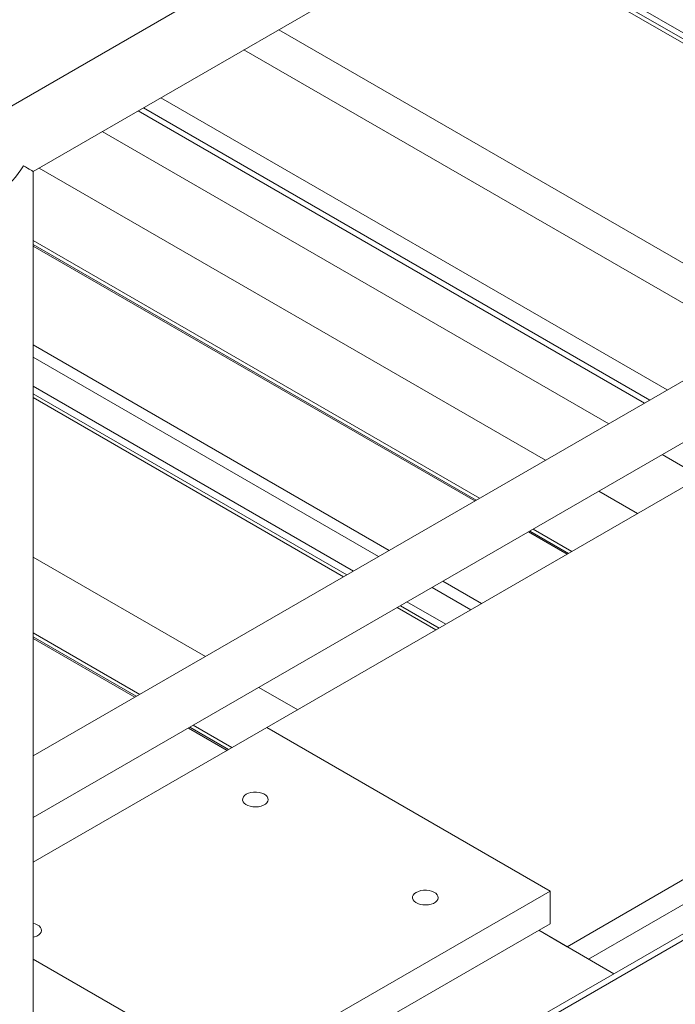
# Model space of a CAD drawing. Header units: millimetres. Extents: x 525 to 29324, y 175 to 20618.
# Tile 553 of 588: x 26317 to 26726, y 15006 to 15620. Entities that reach past the tile are written whole.
import ezdxf

# ---------------------------------------------------------------- set-up
doc = ezdxf.new("R2010")
doc.units = ezdxf.units.MM
doc.linetypes.add('SLD-Continua', pattern=[0])

msp = doc.modelspace()

# ---------------------------------------------------------------- linework, layer by layer
at = {"color": 7, "linetype": 'SLD-Continua', "lineweight": 18, "ltscale": 35}
for p, q in [((27484.02, 16243.05), (25716.25, 15222.79)), ((26325.34, 15525.64), (26917.08, 15867.16)), ((26597.45, 15682.69), (26896, 15510.38)), ((26597.45, 15682.69), (26896, 15510.38)), ((26597.45, 15682.69), (26896, 15510.38)), ((26597.45, 15682.69), (26896, 15510.38)), ((26597.45, 15682.69), (26896, 15510.38)), ((26597.45, 15682.69), (26896, 15510.38)), ((26597.45, 15682.69), (26896, 15510.38)), ((26597.45, 15682.69), (26896, 15510.38)), ((26597.45, 15682.69), (26896, 15510.38)), ((26599.8, 15684.04), (26896, 15513.09)), ((26599.8, 15684.04), (26896, 15513.09)), ((26599.8, 15684.04), (26896, 15513.09)), ((26599.8, 15684.04), (26896, 15513.09)), ((26599.8, 15684.04), (26896, 15513.09)), ((26599.8, 15684.04), (26896, 15513.09)), ((26599.8, 15684.04), (26896, 15513.09)), ((26599.8, 15684.04), (26896, 15513.09)), ((26599.8, 15684.04), (26896, 15513.09)), ((26603.06, 15685.93), (26896, 15516.86)), ((26603.06, 15685.93), (26896, 15516.86)), ((26603.06, 15685.93), (26896, 15516.86)), ((26603.06, 15685.93), (26896, 15516.86)), ((26603.06, 15685.93), (26896, 15516.86)), ((26603.06, 15685.93), (26896, 15516.86)), ((26603.06, 15685.93), (26896, 15516.86)), ((26603.06, 15685.93), (26896, 15516.86)), ((26603.06, 15685.93), (26896, 15516.86)), ((26478.49, 15614.03), (26794.44, 15431.68)), ((26478.49, 15614.03), (26794.44, 15431.68)), ((26478.49, 15614.03), (26794.44, 15431.68)), ((26478.49, 15614.03), (26794.44, 15431.68)), ((26478.49, 15614.03), (26794.44, 15431.68)), ((26478.49, 15614.03), (26794.44, 15431.68)), ((26478.49, 15614.03), (26794.44, 15431.68)), ((26478.49, 15614.03), (26794.44, 15431.68)), ((26478.49, 15614.03), (26794.44, 15431.68)), ((26456.79, 15601.51), (26772.74, 15419.16)), ((26456.79, 15601.51), (26772.74, 15419.16)), ((26456.79, 15601.51), (26772.74, 15419.16)), ((26456.79, 15601.51), (26772.74, 15419.16)), ((26456.79, 15601.51), (26772.74, 15419.16)), ((26456.79, 15601.51), (26772.74, 15419.16)), ((26456.79, 15601.51), (26772.74, 15419.16)), ((26456.79, 15601.51), (26772.74, 15419.16)), ((26456.79, 15601.51), (26772.74, 15419.16)), ((26404.93, 15571.58), (26720.88, 15389.23)), ((26404.93, 15571.58), (26720.88, 15389.23)), ((26404.93, 15571.58), (26720.88, 15389.23)), ((26404.93, 15571.58), (26720.88, 15389.23)), ((26404.93, 15571.58), (26720.88, 15389.23)), ((26404.93, 15571.58), (26720.88, 15389.23)), ((26404.93, 15571.58), (26720.88, 15389.23)), ((26404.93, 15571.58), (26720.88, 15389.23)), ((26404.93, 15571.58), (26720.88, 15389.23)), ((26394.08, 15565.32), (26710.03, 15382.97)), ((26394.08, 15565.32), (26710.03, 15382.97)), ((26394.08, 15565.32), (26710.03, 15382.97)), ((26394.08, 15565.32), (26710.03, 15382.97)), ((26394.08, 15565.32), (26710.03, 15382.97)), ((26394.08, 15565.32), (26710.03, 15382.97)), ((26394.08, 15565.32), (26710.03, 15382.97)), ((26394.08, 15565.32), (26710.03, 15382.97)), ((26394.08, 15565.32), (26710.03, 15382.97)), ((26390.82, 15563.43), (26706.76, 15381.08)), ((26390.82, 15563.43), (26706.76, 15381.08)), ((26390.82, 15563.43), (26706.76, 15381.08)), ((26390.82, 15563.43), (26706.76, 15381.08)), ((26390.82, 15563.43), (26706.76, 15381.08)), ((26390.82, 15563.43), (26706.76, 15381.08)), ((26390.82, 15563.43), (26706.76, 15381.08)), ((26390.82, 15563.43), (26706.76, 15381.08)), ((26390.82, 15563.43), (26706.76, 15381.08)), ((26368.45, 15550.52), (26684.4, 15368.17)), ((26368.45, 15550.52), (26684.4, 15368.17)), ((26368.45, 15550.52), (26684.4, 15368.17)), ((26368.45, 15550.52), (26684.4, 15368.17)), ((26368.45, 15550.52), (26684.4, 15368.17)), ((26644.89, 15345.38), (26328.94, 15527.72)), ((26644.89, 15345.38), (26328.94, 15527.72)), ((26644.89, 15345.38), (26328.94, 15527.72)), ((26644.89, 15345.38), (26328.94, 15527.72)), ((26644.89, 15345.38), (26328.94, 15527.72)), ((26644.89, 15345.38), (26328.94, 15527.72)), ((26644.89, 15345.38), (26328.94, 15527.72)), ((26644.89, 15345.38), (26328.94, 15527.72)), ((26644.89, 15345.38), (26328.94, 15527.72)), ((26325.34, 15135.65), (26325.34, 15525.64)), ((26896.39, 15490.52), (26325.34, 15160.95)), ((26603.88, 15321.71), (26325.34, 15482.46)), ((26603.88, 15321.71), (26325.34, 15482.46)), ((26603.88, 15321.71), (26325.34, 15482.46)), ((26603.88, 15321.71), (26325.34, 15482.46)), ((26603.88, 15321.71), (26325.34, 15482.46)), ((26603.88, 15321.71), (26325.34, 15482.46)), ((26603.88, 15321.71), (26325.34, 15482.46)), ((26603.88, 15321.71), (26325.34, 15482.46)), ((26603.88, 15321.71), (26325.34, 15482.46)), ((26601.79, 15320.5), (26325.34, 15480.05)), ((26601.79, 15320.5), (26325.34, 15480.05)), ((26601.79, 15320.5), (26325.34, 15480.05)), ((26601.79, 15320.5), (26325.34, 15480.05)), ((26601.79, 15320.5), (26325.34, 15480.05)), ((26601.79, 15320.5), (26325.34, 15480.05)), ((26601.79, 15320.5), (26325.34, 15480.05)), ((26601.79, 15320.5), (26325.34, 15480.05)), ((26601.79, 15320.5), (26325.34, 15480.05)), ((26325.34, 15479), (26600.88, 15319.97)), ((26325.34, 15479), (26600.88, 15319.97)), ((26325.34, 15479), (26600.88, 15319.97)), ((26325.34, 15479), (26600.88, 15319.97)), ((26325.34, 15479), (26600.88, 15319.97)), ((26325.34, 15479), (26600.88, 15319.97)), ((26325.34, 15479), (26600.88, 15319.97)), ((26325.34, 15479), (26600.88, 15319.97)), ((26325.34, 15479), (26600.88, 15319.97)), ((26325.34, 15122.38), (26913.08, 15461.59)), ((26547.45, 15289.14), (26325.34, 15417.32)), ((26547.45, 15289.14), (26325.34, 15417.32)), ((26547.45, 15289.14), (26325.34, 15417.32)), ((26547.45, 15289.14), (26325.34, 15417.32)), ((26547.45, 15289.14), (26325.34, 15417.32)), ((26547.45, 15289.14), (26325.34, 15417.32)), ((26547.45, 15289.14), (26325.34, 15417.32)), ((26547.45, 15289.14), (26325.34, 15417.32)), ((26547.45, 15289.14), (26325.34, 15417.32)), ((26540.77, 15285.28), (26325.34, 15409.62)), ((26540.77, 15285.28), (26325.34, 15409.62)), ((26540.77, 15285.28), (26325.34, 15409.62)), ((26540.77, 15285.28), (26325.34, 15409.62)), ((26540.77, 15285.28), (26325.34, 15409.62)), ((26540.77, 15285.28), (26325.34, 15409.62)), ((26540.77, 15285.28), (26325.34, 15409.62)), ((26540.77, 15285.28), (26325.34, 15409.62)), ((26540.77, 15285.28), (26325.34, 15409.62)), ((26525.13, 15276.26), (26325.34, 15391.56)), ((26525.13, 15276.26), (26325.34, 15391.56)), ((26525.13, 15276.26), (26325.34, 15391.56)), ((26525.13, 15276.26), (26325.34, 15391.56)), ((26525.13, 15276.26), (26325.34, 15391.56)), ((26525.13, 15276.26), (26325.34, 15391.56)), ((26525.13, 15276.26), (26325.34, 15391.56)), ((26525.13, 15276.26), (26325.34, 15391.56)), ((26525.13, 15276.26), (26325.34, 15391.56)), ((26521.07, 15273.91), (26325.34, 15386.88)), ((26521.07, 15273.91), (26325.34, 15386.88)), ((26521.07, 15273.91), (26325.34, 15386.88)), ((26521.07, 15273.91), (26325.34, 15386.88)), ((26521.07, 15273.91), (26325.34, 15386.88)), ((26521.07, 15273.91), (26325.34, 15386.88)), ((26521.07, 15273.91), (26325.34, 15386.88)), ((26521.07, 15273.91), (26325.34, 15386.88)), ((26521.07, 15273.91), (26325.34, 15386.88)), ((26518.98, 15272.71), (26325.34, 15384.47)), ((26518.98, 15272.71), (26325.34, 15384.47)), ((26518.98, 15272.71), (26325.34, 15384.47)), ((26518.98, 15272.71), (26325.34, 15384.47)), ((26518.98, 15272.71), (26325.34, 15384.47)), ((26518.98, 15272.71), (26325.34, 15384.47)), ((26518.98, 15272.71), (26325.34, 15384.47)), ((26518.98, 15272.71), (26325.34, 15384.47)), ((26518.98, 15272.71), (26325.34, 15384.47)), ((26471.03, 15178.55), (26813.96, 15376.48)), ((26471.03, 15178.55), (26813.96, 15376.48)), ((26471.03, 15178.55), (26813.96, 15376.48)), ((26471.03, 15178.55), (26813.96, 15376.48)), ((26471.03, 15178.55), (26813.96, 15376.48)), ((26471.03, 15178.55), (26813.96, 15376.48)), ((26471.03, 15178.55), (26813.96, 15376.48)), ((26471.03, 15178.55), (26813.96, 15376.48)), ((26471.03, 15178.55), (26813.96, 15376.48)), ((26717.81, 15348.89), (26741.99, 15334.94)), ((26717.81, 15348.89), (26741.99, 15334.94)), ((26717.81, 15348.89), (26741.99, 15334.94)), ((26717.81, 15348.89), (26741.99, 15334.94)), ((26717.81, 15348.89), (26741.99, 15334.94)), ((26702.48, 15312.14), (26678.3, 15326.09)), ((26702.48, 15312.14), (26678.3, 15326.09)), ((26702.48, 15312.14), (26678.3, 15326.09)), ((26702.48, 15312.14), (26678.3, 15326.09)), ((26702.48, 15312.14), (26678.3, 15326.09)), ((26702.48, 15312.14), (26678.3, 15326.09)), ((26702.48, 15312.14), (26678.3, 15326.09)), ((26702.48, 15312.14), (26678.3, 15326.09)), ((26702.48, 15312.14), (26678.3, 15326.09)), ((26634.29, 15300.69), (26658.47, 15286.74)), ((26634.29, 15300.69), (26658.47, 15286.74)), ((26634.29, 15300.69), (26658.47, 15286.74)), ((26634.29, 15300.69), (26658.47, 15286.74)), ((26634.29, 15300.69), (26658.47, 15286.74)), ((26634.29, 15300.69), (26658.47, 15286.74)), ((26634.29, 15300.69), (26658.47, 15286.74)), ((26634.29, 15300.69), (26658.47, 15286.74)), ((26634.29, 15300.69), (26658.47, 15286.74)), ((26659.38, 15287.26), (26635.2, 15301.22)), ((26659.38, 15287.26), (26635.2, 15301.22)), ((26659.38, 15287.26), (26635.2, 15301.22)), ((26659.38, 15287.26), (26635.2, 15301.22)), ((26659.38, 15287.26), (26635.2, 15301.22)), ((26659.38, 15287.26), (26635.2, 15301.22)), ((26659.38, 15287.26), (26635.2, 15301.22)), ((26659.38, 15287.26), (26635.2, 15301.22)), ((26659.38, 15287.26), (26635.2, 15301.22)), ((26661.47, 15288.47), (26637.29, 15302.42)), ((26661.47, 15288.47), (26637.29, 15302.42)), ((26661.47, 15288.47), (26637.29, 15302.42)), ((26661.47, 15288.47), (26637.29, 15302.42)), ((26661.47, 15288.47), (26637.29, 15302.42)), ((26661.47, 15288.47), (26637.29, 15302.42)), ((26661.47, 15288.47), (26637.29, 15302.42)), ((26661.47, 15288.47), (26637.29, 15302.42)), ((26661.47, 15288.47), (26637.29, 15302.42)), ((26432.76, 15222.94), (26325.34, 15284.94)), ((26432.76, 15222.94), (26325.34, 15284.94)), ((26432.76, 15222.94), (26325.34, 15284.94)), ((26432.76, 15222.94), (26325.34, 15284.94)), ((26432.76, 15222.94), (26325.34, 15284.94)), ((26432.76, 15222.94), (26325.34, 15284.94)), ((26432.76, 15222.94), (26325.34, 15284.94)), ((26432.76, 15222.94), (26325.34, 15284.94)), ((26432.76, 15222.94), (26325.34, 15284.94)), ((26605.04, 15255.9), (26580.86, 15269.85)), ((26605.04, 15255.9), (26580.86, 15269.85)), ((26605.04, 15255.9), (26580.86, 15269.85)), ((26605.04, 15255.9), (26580.86, 15269.85)), ((26605.04, 15255.9), (26580.86, 15269.85)), ((26605.04, 15255.9), (26580.86, 15269.85)), ((26605.04, 15255.9), (26580.86, 15269.85)), ((26605.04, 15255.9), (26580.86, 15269.85)), ((26605.04, 15255.9), (26580.86, 15269.85)), ((26598.36, 15252.04), (26574.18, 15266)), ((26598.36, 15252.04), (26574.18, 15266)), ((26598.36, 15252.04), (26574.18, 15266)), ((26598.36, 15252.04), (26574.18, 15266)), ((26598.36, 15252.04), (26574.18, 15266)), ((26598.36, 15252.04), (26574.18, 15266)), ((26598.36, 15252.04), (26574.18, 15266)), ((26598.36, 15252.04), (26574.18, 15266)), ((26598.36, 15252.04), (26574.18, 15266)), ((26576.57, 15239.47), (26552.39, 15253.42)), ((26576.57, 15239.47), (26552.39, 15253.42)), ((26576.57, 15239.47), (26552.39, 15253.42)), ((26576.57, 15239.47), (26552.39, 15253.42)), ((26576.57, 15239.47), (26552.39, 15253.42)), ((26576.57, 15239.47), (26552.39, 15253.42)), ((26576.57, 15239.47), (26552.39, 15253.42)), ((26576.57, 15239.47), (26552.39, 15253.42)), ((26576.57, 15239.47), (26552.39, 15253.42)), ((26578.66, 15240.68), (26554.48, 15254.63)), ((26578.66, 15240.68), (26554.48, 15254.63)), ((26578.66, 15240.68), (26554.48, 15254.63)), ((26578.66, 15240.68), (26554.48, 15254.63)), ((26578.66, 15240.68), (26554.48, 15254.63)), ((26578.66, 15240.68), (26554.48, 15254.63)), ((26578.66, 15240.68), (26554.48, 15254.63)), ((26578.66, 15240.68), (26554.48, 15254.63)), ((26578.66, 15240.68), (26554.48, 15254.63)), ((26582.72, 15243.02), (26558.54, 15256.97)), ((26582.72, 15243.02), (26558.54, 15256.97)), ((26582.72, 15243.02), (26558.54, 15256.97)), ((26582.72, 15243.02), (26558.54, 15256.97)), ((26582.72, 15243.02), (26558.54, 15256.97)), ((26582.72, 15243.02), (26558.54, 15256.97)), ((26582.72, 15243.02), (26558.54, 15256.97)), ((26582.72, 15243.02), (26558.54, 15256.97)), ((26582.72, 15243.02), (26558.54, 15256.97)), ((26391.75, 15199.27), (26325.34, 15237.6)), ((26391.75, 15199.27), (26325.34, 15237.6)), ((26391.75, 15199.27), (26325.34, 15237.6)), ((26391.75, 15199.27), (26325.34, 15237.6)), ((26391.75, 15199.27), (26325.34, 15237.6)), ((26391.75, 15199.27), (26325.34, 15237.6)), ((26391.75, 15199.27), (26325.34, 15237.6)), ((26391.75, 15199.27), (26325.34, 15237.6)), ((26391.75, 15199.27), (26325.34, 15237.6)), ((26389.66, 15198.07), (26325.34, 15235.19)), ((26389.66, 15198.07), (26325.34, 15235.19)), ((26389.66, 15198.07), (26325.34, 15235.19)), ((26389.66, 15198.07), (26325.34, 15235.19)), ((26389.66, 15198.07), (26325.34, 15235.19)), ((26389.66, 15198.07), (26325.34, 15235.19)), ((26389.66, 15198.07), (26325.34, 15235.19)), ((26389.66, 15198.07), (26325.34, 15235.19)), ((26389.66, 15198.07), (26325.34, 15235.19)), ((26325.34, 15234.14), (26388.75, 15197.54)), ((26325.34, 15234.14), (26388.75, 15197.54)), ((26325.34, 15234.14), (26388.75, 15197.54)), ((26325.34, 15234.14), (26388.75, 15197.54)), ((26325.34, 15234.14), (26388.75, 15197.54)), ((26325.34, 15234.14), (26388.75, 15197.54)), ((26325.34, 15234.14), (26388.75, 15197.54)), ((26325.34, 15234.14), (26388.75, 15197.54)), ((26325.34, 15234.14), (26388.75, 15197.54)), ((26388.68, 15197.5), (26325.34, 15234.06)), ((26388.68, 15197.5), (26325.34, 15234.06)), ((26388.68, 15197.5), (26325.34, 15234.06)), ((26388.68, 15197.5), (26325.34, 15234.06)), ((26388.68, 15197.5), (26325.34, 15234.06)), ((26388.68, 15197.5), (26325.34, 15234.06)), ((26388.68, 15197.5), (26325.34, 15234.06)), ((26388.68, 15197.5), (26325.34, 15234.06)), ((26388.68, 15197.5), (26325.34, 15234.06)), ((26490.35, 15189.71), (26466.17, 15203.66)), ((26490.35, 15189.71), (26466.17, 15203.66)), ((26490.35, 15189.71), (26466.17, 15203.66)), ((26490.35, 15189.71), (26466.17, 15203.66)), ((26490.35, 15189.71), (26466.17, 15203.66)), ((26490.35, 15189.71), (26466.17, 15203.66)), ((26490.35, 15189.71), (26466.17, 15203.66)), ((26490.35, 15189.71), (26466.17, 15203.66)), ((26490.35, 15189.71), (26466.17, 15203.66)), ((26471.02, 15178.56), (26325.34, 15094.48)), ((26471.02, 15178.56), (26325.34, 15094.48)), ((26471.02, 15178.56), (26325.34, 15094.48)), ((26471.02, 15178.56), (26325.34, 15094.48)), ((26471.02, 15178.56), (26325.34, 15094.48)), ((26471.02, 15178.56), (26325.34, 15094.48)), ((26471.02, 15178.56), (26325.34, 15094.48)), ((26471.02, 15178.56), (26325.34, 15094.48)), ((26471.02, 15178.56), (26325.34, 15094.48)), ((26446.26, 15164.27), (26422.09, 15178.22)), ((26446.26, 15164.27), (26422.09, 15178.22)), ((26446.26, 15164.27), (26422.09, 15178.22)), ((26446.26, 15164.27), (26422.09, 15178.22)), ((26446.26, 15164.27), (26422.09, 15178.22)), ((26446.26, 15164.27), (26422.09, 15178.22)), ((26446.26, 15164.27), (26422.09, 15178.22)), ((26446.26, 15164.27), (26422.09, 15178.22)), ((26446.26, 15164.27), (26422.09, 15178.22)), ((26422.16, 15178.26), (26446.33, 15164.31)), ((26422.16, 15178.26), (26446.33, 15164.31)), ((26422.16, 15178.26), (26446.33, 15164.31)), ((26422.16, 15178.26), (26446.33, 15164.31)), ((26422.16, 15178.26), (26446.33, 15164.31)), ((26422.16, 15178.26), (26446.33, 15164.31)), ((26422.16, 15178.26), (26446.33, 15164.31)), ((26422.16, 15178.26), (26446.33, 15164.31)), ((26422.16, 15178.26), (26446.33, 15164.31)), ((26447.24, 15164.84), (26423.07, 15178.79)), ((26447.24, 15164.84), (26423.07, 15178.79)), ((26447.24, 15164.84), (26423.07, 15178.79)), ((26447.24, 15164.84), (26423.07, 15178.79)), ((26447.24, 15164.84), (26423.07, 15178.79)), ((26447.24, 15164.84), (26423.07, 15178.79)), ((26447.24, 15164.84), (26423.07, 15178.79)), ((26447.24, 15164.84), (26423.07, 15178.79)), ((26447.24, 15164.84), (26423.07, 15178.79)), ((26449.33, 15166.04), (26425.16, 15179.99)), ((26449.33, 15166.04), (26425.16, 15179.99)), ((26449.33, 15166.04), (26425.16, 15179.99)), ((26449.33, 15166.04), (26425.16, 15179.99)), ((26449.33, 15166.04), (26425.16, 15179.99)), ((26449.33, 15166.04), (26425.16, 15179.99)), ((26449.33, 15166.04), (26425.16, 15179.99)), ((26449.33, 15166.04), (26425.16, 15179.99)), ((26449.33, 15166.04), (26425.16, 15179.99)), ((26647.79, 15076.53), (26471.02, 15178.56)), ((26647.79, 15076.53), (26471.02, 15178.56)), ((26647.79, 15076.53), (26471.02, 15178.56)), ((26647.79, 15076.53), (26471.02, 15178.56)), ((26647.79, 15076.53), (26471.02, 15178.56)), ((26647.79, 15076.53), (26471.02, 15178.56)), ((26647.79, 15076.53), (26471.02, 15178.56)), ((26647.79, 15076.53), (26471.02, 15178.56)), ((26647.79, 15076.53), (26471.02, 15178.56)), ((26658.4, 15041.83), (26896, 15178.96)), ((26658.4, 15041.83), (26896, 15178.96)), ((26658.4, 15041.83), (26896, 15178.96)), ((26658.4, 15041.83), (26896, 15178.96)), ((26658.4, 15041.83), (26896, 15178.96)), ((26658.4, 15041.83), (26896, 15178.96)), ((26658.4, 15041.83), (26896, 15178.96)), ((26658.4, 15041.83), (26896, 15178.96)), ((26658.4, 15041.83), (26896, 15178.96)), ((26671.84, 15034.08), (26896, 15163.45)), ((26671.84, 15034.08), (26896, 15163.45)), ((26671.84, 15034.08), (26896, 15163.45)), ((26671.84, 15034.08), (26896, 15163.45)), ((26671.84, 15034.08), (26896, 15163.45)), ((26671.84, 15034.08), (26896, 15163.45)), ((26671.84, 15034.08), (26896, 15163.45)), ((26671.84, 15034.08), (26896, 15163.45)), ((26671.84, 15034.08), (26896, 15163.45)), ((26325.34, 14815.88), (26896, 15145.23)), ((26325.34, 14811.8), (26896, 15141.15)), ((26325.34, 14652.58), (26325.34, 15123.35)), ((26421.52, 14945.94), (26647.79, 15076.53)), ((26421.52, 14945.94), (26647.79, 15076.53)), ((26421.52, 14945.94), (26647.79, 15076.53)), ((26421.52, 14945.94), (26647.79, 15076.53)), ((26421.52, 14945.94), (26647.79, 15076.53)), ((26421.52, 14945.94), (26647.79, 15076.53)), ((26421.52, 14945.94), (26647.79, 15076.53)), ((26421.52, 14945.94), (26647.79, 15076.53)), ((26449.81, 14962.27), (26647.79, 15076.53)), ((26647.79, 15076.53), (26647.79, 15056.12)), ((26647.79, 15076.53), (26647.79, 15056.12)), ((26647.79, 15076.53), (26647.79, 15056.12)), ((26647.79, 15076.53), (26647.79, 15056.12)), ((26647.79, 15076.53), (26647.79, 15056.12)), ((26647.79, 15076.53), (26647.79, 15056.12)), ((26647.79, 15076.53), (26647.79, 15056.12)), ((26647.79, 15076.53), (26647.79, 15056.12)), ((26647.79, 15076.53), (26647.79, 15056.12)), ((26421.52, 14925.52), (26647.79, 15056.12)), ((26421.52, 14925.52), (26647.79, 15056.12)), ((26421.52, 14925.52), (26647.79, 15056.12)), ((26421.52, 14925.52), (26647.79, 15056.12)), ((26421.52, 14925.52), (26647.79, 15056.12)), ((26421.52, 14925.52), (26647.79, 15056.12)), ((26421.52, 14925.52), (26647.79, 15056.12)), ((26421.52, 14925.52), (26647.79, 15056.12)), ((26449.81, 14941.85), (26647.79, 15056.12)), ((26687.62, 15024.97), (26640.72, 15052.04)), ((26687.62, 15024.97), (26640.72, 15052.04)), ((26687.62, 15024.97), (26640.72, 15052.04)), ((26687.62, 15024.97), (26640.72, 15052.04)), ((26687.62, 15024.97), (26640.72, 15052.04)), ((26687.62, 15024.97), (26640.72, 15052.04)), ((26687.62, 15024.97), (26640.72, 15052.04)), ((26687.62, 15024.97), (26640.72, 15052.04)), ((26687.62, 15024.97), (26640.72, 15052.04)), ((26658.4, 15041.83), (26640.72, 15052.04)), ((26658.4, 15041.83), (26640.72, 15052.04)), ((26658.4, 15041.83), (26640.72, 15052.04)), ((26658.4, 15041.83), (26640.72, 15052.04)), ((26658.4, 15041.83), (26640.72, 15052.04)), ((26658.4, 15041.83), (26640.72, 15052.04)), ((26658.4, 15041.83), (26640.72, 15052.04)), ((26658.4, 15041.83), (26640.72, 15052.04)), ((26658.4, 15041.83), (26640.72, 15052.04)), ((26449.81, 14962.27), (26325.34, 15034.1))]:
    msp.add_line(p, q, dxfattribs=at)
at = {"color": 7, "linetype": 'SLD-Continua', "lineweight": 18, "ltscale": 35, "flags": 128}
for points in [[(26458.29, 15136.93), (26457.21, 15136.16), (26456.44, 15135.26), (26456.02, 15134.29), (26455.97, 15133.29), (26456.3, 15132.31), (26456.98, 15131.4), (26457.99, 15130.59), (26459.28, 15129.92), (26460.79, 15129.43), (26462.44, 15129.13), (26464.16, 15129.05), (26465.88, 15129.19), (26467.5, 15129.53), (26468.96, 15130.07), (26470.18, 15130.78), (26471.11, 15131.62), (26471.71, 15132.55), (26471.94, 15133.54), (26471.8, 15134.54), (26471.3, 15135.49), (26470.44, 15136.36), (26469.29, 15137.11), (26467.88, 15137.69), (26466.3, 15138.08), (26464.6, 15138.27), (26462.87, 15138.24), (26461.19, 15138), (26459.64, 15137.56), (26458.29, 15136.93)], [(26458.29, 15136.93), (26457.21, 15136.16), (26456.44, 15135.26), (26456.02, 15134.29), (26455.97, 15133.29), (26456.3, 15132.31), (26456.98, 15131.4), (26457.99, 15130.59), (26459.28, 15129.92), (26460.79, 15129.43), (26462.44, 15129.13), (26464.16, 15129.05), (26465.88, 15129.19), (26467.5, 15129.53), (26468.96, 15130.07), (26470.18, 15130.78), (26471.11, 15131.62), (26471.71, 15132.55), (26471.94, 15133.54), (26471.8, 15134.54), (26471.3, 15135.49), (26470.44, 15136.36), (26469.29, 15137.11), (26467.88, 15137.69), (26466.3, 15138.08), (26464.6, 15138.27), (26462.87, 15138.24), (26461.19, 15138), (26459.64, 15137.56), (26458.29, 15136.93)], [(26458.29, 15136.93), (26457.21, 15136.16), (26456.44, 15135.26), (26456.02, 15134.29), (26455.97, 15133.29), (26456.3, 15132.31), (26456.98, 15131.4), (26457.99, 15130.59), (26459.28, 15129.92), (26460.79, 15129.43), (26462.44, 15129.13), (26464.16, 15129.05), (26465.88, 15129.19), (26467.5, 15129.53), (26468.96, 15130.07), (26470.18, 15130.78), (26471.11, 15131.62), (26471.71, 15132.55), (26471.94, 15133.54), (26471.8, 15134.54), (26471.3, 15135.49), (26470.44, 15136.36), (26469.29, 15137.11), (26467.88, 15137.69), (26466.3, 15138.08), (26464.6, 15138.27), (26462.87, 15138.24), (26461.19, 15138), (26459.64, 15137.56), (26458.29, 15136.93)], [(26458.29, 15136.93), (26457.21, 15136.16), (26456.44, 15135.26), (26456.02, 15134.29), (26455.97, 15133.29), (26456.3, 15132.31), (26456.98, 15131.4), (26457.99, 15130.59), (26459.28, 15129.92), (26460.79, 15129.43), (26462.44, 15129.13), (26464.16, 15129.05), (26465.88, 15129.19), (26467.5, 15129.53), (26468.96, 15130.07), (26470.18, 15130.78), (26471.11, 15131.62), (26471.71, 15132.55), (26471.94, 15133.54), (26471.8, 15134.54), (26471.3, 15135.49), (26470.44, 15136.36), (26469.29, 15137.11), (26467.88, 15137.69), (26466.3, 15138.08), (26464.6, 15138.27), (26462.87, 15138.24), (26461.19, 15138), (26459.64, 15137.56), (26458.29, 15136.93)], [(26458.29, 15136.93), (26457.21, 15136.16), (26456.44, 15135.26), (26456.02, 15134.29), (26455.97, 15133.29), (26456.3, 15132.31), (26456.98, 15131.4), (26457.99, 15130.59), (26459.28, 15129.92), (26460.79, 15129.43), (26462.44, 15129.13), (26464.16, 15129.05), (26465.88, 15129.19), (26467.5, 15129.53), (26468.96, 15130.07), (26470.18, 15130.78), (26471.11, 15131.62), (26471.71, 15132.55), (26471.94, 15133.54), (26471.8, 15134.54), (26471.3, 15135.49), (26470.44, 15136.36), (26469.29, 15137.11), (26467.88, 15137.69), (26466.3, 15138.08), (26464.6, 15138.27), (26462.87, 15138.24), (26461.19, 15138), (26459.64, 15137.56), (26458.29, 15136.93)], [(26458.29, 15136.93), (26457.21, 15136.16), (26456.44, 15135.26), (26456.02, 15134.29), (26455.97, 15133.29), (26456.3, 15132.31), (26456.98, 15131.4), (26457.99, 15130.59), (26459.28, 15129.92), (26460.79, 15129.43), (26462.44, 15129.13), (26464.16, 15129.05), (26465.88, 15129.19), (26467.5, 15129.53), (26468.96, 15130.07), (26470.18, 15130.78), (26471.11, 15131.62), (26471.71, 15132.55), (26471.94, 15133.54), (26471.8, 15134.54), (26471.3, 15135.49), (26470.44, 15136.36), (26469.29, 15137.11), (26467.88, 15137.69), (26466.3, 15138.08), (26464.6, 15138.27), (26462.87, 15138.24), (26461.19, 15138), (26459.64, 15137.56), (26458.29, 15136.93)], [(26458.29, 15136.93), (26457.21, 15136.16), (26456.44, 15135.26), (26456.02, 15134.29), (26455.97, 15133.29), (26456.3, 15132.31), (26456.98, 15131.4), (26457.99, 15130.59), (26459.28, 15129.92), (26460.79, 15129.43), (26462.44, 15129.13), (26464.16, 15129.05), (26465.88, 15129.19), (26467.5, 15129.53), (26468.96, 15130.07), (26470.18, 15130.78), (26471.11, 15131.62), (26471.71, 15132.55), (26471.94, 15133.54), (26471.8, 15134.54), (26471.3, 15135.49), (26470.44, 15136.36), (26469.29, 15137.11), (26467.88, 15137.69), (26466.3, 15138.08), (26464.6, 15138.27), (26462.87, 15138.24), (26461.19, 15138), (26459.64, 15137.56), (26458.29, 15136.93)], [(26458.29, 15136.93), (26457.21, 15136.16), (26456.44, 15135.26), (26456.02, 15134.29), (26455.97, 15133.29), (26456.3, 15132.31), (26456.98, 15131.4), (26457.99, 15130.59), (26459.28, 15129.92), (26460.79, 15129.43), (26462.44, 15129.13), (26464.16, 15129.05), (26465.88, 15129.19), (26467.5, 15129.53), (26468.96, 15130.07), (26470.18, 15130.78), (26471.11, 15131.62), (26471.71, 15132.55), (26471.94, 15133.54), (26471.8, 15134.54), (26471.3, 15135.49), (26470.44, 15136.36), (26469.29, 15137.11), (26467.88, 15137.69), (26466.3, 15138.08), (26464.6, 15138.27), (26462.87, 15138.24), (26461.19, 15138), (26459.64, 15137.56), (26458.29, 15136.93)], [(26458.29, 15136.93), (26457.21, 15136.16), (26456.44, 15135.26), (26456.02, 15134.29), (26455.97, 15133.29), (26456.3, 15132.31), (26456.98, 15131.4), (26457.99, 15130.59), (26459.28, 15129.92), (26460.79, 15129.43), (26462.44, 15129.13), (26464.16, 15129.05), (26465.88, 15129.19), (26467.5, 15129.53), (26468.96, 15130.07), (26470.18, 15130.78), (26471.11, 15131.62), (26471.71, 15132.55), (26471.94, 15133.54), (26471.8, 15134.54), (26471.3, 15135.49), (26470.44, 15136.36), (26469.29, 15137.11), (26467.88, 15137.69), (26466.3, 15138.08), (26464.6, 15138.27), (26462.87, 15138.24), (26461.19, 15138), (26459.64, 15137.56), (26458.29, 15136.93)], [(26564.36, 15075.72), (26563.27, 15074.94), (26562.5, 15074.05), (26562.09, 15073.08), (26562.04, 15072.08), (26562.37, 15071.1), (26563.05, 15070.18), (26564.06, 15069.37), (26565.35, 15068.7), (26566.85, 15068.21), (26568.51, 15067.92), (26570.23, 15067.84), (26571.94, 15067.97), (26573.57, 15068.32), (26575.03, 15068.85), (26576.25, 15069.56), (26577.18, 15070.4), (26577.78, 15071.34), (26578.01, 15072.33), (26577.87, 15073.32), (26577.36, 15074.28), (26576.51, 15075.15), (26575.36, 15075.89), (26573.95, 15076.47), (26572.36, 15076.87), (26570.66, 15077.05), (26568.93, 15077.03), (26567.25, 15076.79), (26565.7, 15076.34), (26564.36, 15075.72)], [(26564.36, 15075.72), (26563.27, 15074.94), (26562.5, 15074.05), (26562.09, 15073.08), (26562.04, 15072.08), (26562.37, 15071.1), (26563.05, 15070.18), (26564.06, 15069.37), (26565.35, 15068.7), (26566.85, 15068.21), (26568.51, 15067.92), (26570.23, 15067.84), (26571.94, 15067.97), (26573.57, 15068.32), (26575.03, 15068.85), (26576.25, 15069.56), (26577.18, 15070.4), (26577.78, 15071.34), (26578.01, 15072.33), (26577.87, 15073.32), (26577.36, 15074.28), (26576.51, 15075.15), (26575.36, 15075.89), (26573.95, 15076.47), (26572.36, 15076.87), (26570.66, 15077.05), (26568.93, 15077.03), (26567.25, 15076.79), (26565.7, 15076.34), (26564.36, 15075.72)], [(26564.36, 15075.72), (26563.27, 15074.94), (26562.5, 15074.05), (26562.09, 15073.08), (26562.04, 15072.08), (26562.37, 15071.1), (26563.05, 15070.18), (26564.06, 15069.37), (26565.35, 15068.7), (26566.85, 15068.21), (26568.51, 15067.92), (26570.23, 15067.84), (26571.94, 15067.97), (26573.57, 15068.32), (26575.03, 15068.85), (26576.25, 15069.56), (26577.18, 15070.4), (26577.78, 15071.34), (26578.01, 15072.33), (26577.87, 15073.32), (26577.36, 15074.28), (26576.51, 15075.15), (26575.36, 15075.89), (26573.95, 15076.47), (26572.36, 15076.87), (26570.66, 15077.05), (26568.93, 15077.03), (26567.25, 15076.79), (26565.7, 15076.34), (26564.36, 15075.72)], [(26564.36, 15075.72), (26563.27, 15074.94), (26562.5, 15074.05), (26562.09, 15073.08), (26562.04, 15072.08), (26562.37, 15071.1), (26563.05, 15070.18), (26564.06, 15069.37), (26565.35, 15068.7), (26566.85, 15068.21), (26568.51, 15067.92), (26570.23, 15067.84), (26571.94, 15067.97), (26573.57, 15068.32), (26575.03, 15068.85), (26576.25, 15069.56), (26577.18, 15070.4), (26577.78, 15071.34), (26578.01, 15072.33), (26577.87, 15073.32), (26577.36, 15074.28), (26576.51, 15075.15), (26575.36, 15075.89), (26573.95, 15076.47), (26572.36, 15076.87), (26570.66, 15077.05), (26568.93, 15077.03), (26567.25, 15076.79), (26565.7, 15076.34), (26564.36, 15075.72)], [(26564.36, 15075.72), (26563.27, 15074.94), (26562.5, 15074.05), (26562.09, 15073.08), (26562.04, 15072.08), (26562.37, 15071.1), (26563.05, 15070.18), (26564.06, 15069.37), (26565.35, 15068.7), (26566.85, 15068.21), (26568.51, 15067.92), (26570.23, 15067.84), (26571.94, 15067.97), (26573.57, 15068.32), (26575.03, 15068.85), (26576.25, 15069.56), (26577.18, 15070.4), (26577.78, 15071.34), (26578.01, 15072.33), (26577.87, 15073.32), (26577.36, 15074.28), (26576.51, 15075.15), (26575.36, 15075.89), (26573.95, 15076.47), (26572.36, 15076.87), (26570.66, 15077.05), (26568.93, 15077.03), (26567.25, 15076.79), (26565.7, 15076.34), (26564.36, 15075.72)], [(26564.36, 15075.72), (26563.27, 15074.94), (26562.5, 15074.05), (26562.09, 15073.08), (26562.04, 15072.08), (26562.37, 15071.1), (26563.05, 15070.18), (26564.06, 15069.37), (26565.35, 15068.7), (26566.85, 15068.21), (26568.51, 15067.92), (26570.23, 15067.84), (26571.94, 15067.97), (26573.57, 15068.32), (26575.03, 15068.85), (26576.25, 15069.56), (26577.18, 15070.4), (26577.78, 15071.34), (26578.01, 15072.33), (26577.87, 15073.32), (26577.36, 15074.28), (26576.51, 15075.15), (26575.36, 15075.89), (26573.95, 15076.47), (26572.36, 15076.87), (26570.66, 15077.05), (26568.93, 15077.03), (26567.25, 15076.79), (26565.7, 15076.34), (26564.36, 15075.72)], [(26564.36, 15075.72), (26563.27, 15074.94), (26562.5, 15074.05), (26562.09, 15073.08), (26562.04, 15072.08), (26562.37, 15071.1), (26563.05, 15070.18), (26564.06, 15069.37), (26565.35, 15068.7), (26566.85, 15068.21), (26568.51, 15067.92), (26570.23, 15067.84), (26571.94, 15067.97), (26573.57, 15068.32), (26575.03, 15068.85), (26576.25, 15069.56), (26577.18, 15070.4), (26577.78, 15071.34), (26578.01, 15072.33), (26577.87, 15073.32), (26577.36, 15074.28), (26576.51, 15075.15), (26575.36, 15075.89), (26573.95, 15076.47), (26572.36, 15076.87), (26570.66, 15077.05), (26568.93, 15077.03), (26567.25, 15076.79), (26565.7, 15076.34), (26564.36, 15075.72)], [(26564.36, 15075.72), (26563.27, 15074.94), (26562.5, 15074.05), (26562.09, 15073.08), (26562.04, 15072.08), (26562.37, 15071.1), (26563.05, 15070.18), (26564.06, 15069.37), (26565.35, 15068.7), (26566.85, 15068.21), (26568.51, 15067.92), (26570.23, 15067.84), (26571.94, 15067.97), (26573.57, 15068.32), (26575.03, 15068.85), (26576.25, 15069.56), (26577.18, 15070.4), (26577.78, 15071.34), (26578.01, 15072.33), (26577.87, 15073.32), (26577.36, 15074.28), (26576.51, 15075.15), (26575.36, 15075.89), (26573.95, 15076.47), (26572.36, 15076.87), (26570.66, 15077.05), (26568.93, 15077.03), (26567.25, 15076.79), (26565.7, 15076.34), (26564.36, 15075.72)], [(26564.36, 15075.72), (26563.27, 15074.94), (26562.5, 15074.05), (26562.09, 15073.08), (26562.04, 15072.08), (26562.37, 15071.1), (26563.05, 15070.18), (26564.06, 15069.37), (26565.35, 15068.7), (26566.85, 15068.21), (26568.51, 15067.92), (26570.23, 15067.84), (26571.94, 15067.97), (26573.57, 15068.32), (26575.03, 15068.85), (26576.25, 15069.56), (26577.18, 15070.4), (26577.78, 15071.34), (26578.01, 15072.33), (26577.87, 15073.32), (26577.36, 15074.28), (26576.51, 15075.15), (26575.36, 15075.89), (26573.95, 15076.47), (26572.36, 15076.87), (26570.66, 15077.05), (26568.93, 15077.03), (26567.25, 15076.79), (26565.7, 15076.34), (26564.36, 15075.72)], [(26325.34, 15047.73), (26326.08, 15047.91), (26327.54, 15048.45), (26328.76, 15049.16), (26329.69, 15050), (26330.29, 15050.93), (26330.52, 15051.92), (26330.38, 15052.92), (26329.87, 15053.87), (26329.02, 15054.74), (26327.87, 15055.48), (26326.46, 15056.07), (26325.34, 15056.37)], [(26325.34, 15047.73), (26326.08, 15047.91), (26327.54, 15048.45), (26328.76, 15049.16), (26329.69, 15050), (26330.29, 15050.93), (26330.52, 15051.92), (26330.38, 15052.92), (26329.87, 15053.87), (26329.02, 15054.74), (26327.87, 15055.48), (26326.46, 15056.07), (26325.34, 15056.37)], [(26325.34, 15047.73), (26326.08, 15047.91), (26327.54, 15048.45), (26328.76, 15049.16), (26329.69, 15050), (26330.29, 15050.93), (26330.52, 15051.92), (26330.38, 15052.92), (26329.87, 15053.87), (26329.02, 15054.74), (26327.87, 15055.48), (26326.46, 15056.07), (26325.34, 15056.37)], [(26325.34, 15047.73), (26326.08, 15047.91), (26327.54, 15048.45), (26328.76, 15049.16), (26329.69, 15050), (26330.29, 15050.93), (26330.52, 15051.92), (26330.38, 15052.92), (26329.87, 15053.87), (26329.02, 15054.74), (26327.87, 15055.48), (26326.46, 15056.07), (26325.34, 15056.37)], [(26325.34, 15047.73), (26326.08, 15047.91), (26327.54, 15048.45), (26328.76, 15049.16), (26329.69, 15050), (26330.29, 15050.93), (26330.52, 15051.92), (26330.38, 15052.92), (26329.87, 15053.87), (26329.02, 15054.74), (26327.87, 15055.48), (26326.46, 15056.07), (26325.34, 15056.37)], [(26325.34, 15047.73), (26326.08, 15047.91), (26327.54, 15048.45), (26328.76, 15049.16), (26329.69, 15050), (26330.29, 15050.93), (26330.52, 15051.92), (26330.38, 15052.92), (26329.87, 15053.87), (26329.02, 15054.74), (26327.87, 15055.48), (26326.46, 15056.07), (26325.34, 15056.37)], [(26325.34, 15047.73), (26326.08, 15047.91), (26327.54, 15048.45), (26328.76, 15049.16), (26329.69, 15050), (26330.29, 15050.93), (26330.52, 15051.92), (26330.38, 15052.92), (26329.87, 15053.87), (26329.02, 15054.74), (26327.87, 15055.48), (26326.46, 15056.07), (26325.34, 15056.37)], [(26325.34, 15047.73), (26326.08, 15047.91), (26327.54, 15048.45), (26328.76, 15049.16), (26329.69, 15050), (26330.29, 15050.93), (26330.52, 15051.92), (26330.38, 15052.92), (26329.87, 15053.87), (26329.02, 15054.74), (26327.87, 15055.48), (26326.46, 15056.07), (26325.34, 15056.37)], [(26325.34, 15047.73), (26326.08, 15047.91), (26327.54, 15048.45), (26328.76, 15049.16), (26329.69, 15050), (26330.29, 15050.93), (26330.52, 15051.92), (26330.38, 15052.92), (26329.87, 15053.87), (26329.02, 15054.74), (26327.87, 15055.48), (26326.46, 15056.07), (26325.34, 15056.37)]]:
    msp.add_lwpolyline(points, dxfattribs=at)
at = {"color": 7, "linetype": 'SLD-Continua', "lineweight": 18, "ltscale": 1225}
msp.add_arc((26490.91, 15129.66), 165.69, 177.95675, 182.16879, dxfattribs=at)
for major_axis, ratio, start_param, end_param in [((14.91, 25.82), 0.577299, 3.926858, 4.712522), ((21.08, -12.17), 0.000231, 0.000133, 0.785531)]:
    msp.add_ellipse((26304.26, 15537.82), major_axis=major_axis, ratio=ratio, start_param=start_param, end_param=end_param, dxfattribs=at)

doc.saveas('drawing.dxf')
